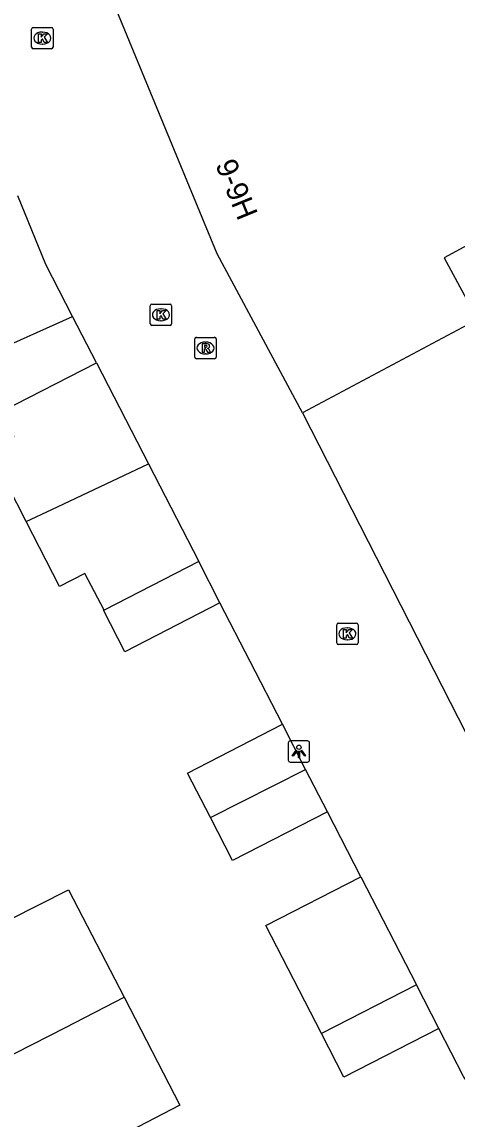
# Model space of a CAD drawing. Extents: x 160379 to 161131, y 383940 to 384849.
# Drawn here: x 161051.3 to 161071.7, y 384173.4 to 384224.8 of the extents above; entities that cross this region are included whole.
import ezdxf

# ---------------------------------------------------------------- set-up
doc = ezdxf.new("R2010")
doc.units = 0
for name, color, linetype in [('IMGEO_Kolk', 7, 'Continuous'), ('IMGEO_Lichtpunt', 7, 'Continuous'), ('IMGEO_Pand', 7, 'Continuous'), ('IMGEO_Pand_nummerreeks', 7, 'Continuous'), ('IMGEO_Rijbaan_lokaal_open', 7, 'Continuous'), ('IMGEO_Rioolput', 7, 'Continuous')]:
    doc.layers.add(name, color=color, linetype=linetype)

msp = doc.modelspace()

# ---------------------------------------------------------------- linework, layer by layer
at = {"layer": 'IMGEO_Kolk'}
for p, q in [((161051.802, 384223.634), (161051.802, 384224.486)), ((161051.877, 384224.56), (161052.729, 384224.56)), ((161052.29, 384224.34), (161052.315, 384224.34)), ((161052.803, 384224.486), (161052.803, 384223.634)), ((161052.313, 384223.78), (161052.288, 384223.78)), ((161052.729, 384223.56), (161051.877, 384223.56)), ((161057.352, 384210.673), (161057.352, 384211.525)), ((161057.427, 384211.599), (161058.279, 384211.599)), ((161057.84, 384211.379), (161057.865, 384211.379)), ((161058.353, 384211.525), (161058.353, 384210.673)), ((161057.863, 384210.819), (161057.838, 384210.819)), ((161058.279, 384210.599), (161057.427, 384210.599)), ((161066.078, 384195.728), (161066.078, 384196.58)), ((161066.153, 384196.654), (161067.005, 384196.654)), ((161066.566, 384196.434), (161066.591, 384196.434)), ((161067.079, 384196.58), (161067.079, 384195.728)), ((161067.005, 384195.654), (161066.153, 384195.654)), ((161066.589, 384195.874), (161066.564, 384195.874))]:
    msp.add_line(p, q, dxfattribs=at)
for points in [[(161051.802, 384223.634), (161051.802, 384224.486)], [(161051.877, 384224.56), (161052.729, 384224.56)], [(161052.123, 384224.26), (161052.246, 384224.26), (161052.246, 384224.109), (161052.376, 384224.26), (161052.54, 384224.26), (161052.394, 384224.109), (161052.547, 384223.86), (161052.395, 384223.86), (161052.31, 384224.024), (161052.246, 384223.957), (161052.246, 384223.86), (161052.123, 384223.86), (161052.123, 384224.26)], [(161052.803, 384224.486), (161052.803, 384223.634)], [(161052.729, 384223.56), (161051.877, 384223.56)], [(161057.352, 384210.673), (161057.352, 384211.525)], [(161057.427, 384211.599), (161058.279, 384211.599)], [(161057.673, 384211.299), (161057.796, 384211.299), (161057.796, 384211.148), (161057.926, 384211.299), (161058.09, 384211.299), (161057.944, 384211.148), (161058.097, 384210.899), (161057.945, 384210.899), (161057.86, 384211.063), (161057.796, 384210.996), (161057.796, 384210.899), (161057.673, 384210.899), (161057.673, 384211.299)], [(161058.353, 384211.525), (161058.353, 384210.673)], [(161058.279, 384210.599), (161057.427, 384210.599)], [(161066.078, 384195.728), (161066.078, 384196.58)], [(161066.153, 384196.654), (161067.005, 384196.654)], [(161067.079, 384196.58), (161067.079, 384195.728)], [(161066.399, 384196.354), (161066.522, 384196.354), (161066.522, 384196.203), (161066.652, 384196.354), (161066.816, 384196.354), (161066.67, 384196.203), (161066.823, 384195.954), (161066.671, 384195.954), (161066.586, 384196.118), (161066.522, 384196.051), (161066.522, 384195.954), (161066.399, 384195.954), (161066.399, 384196.354)], [(161067.005, 384195.654), (161066.153, 384195.654)]]:
    msp.add_lwpolyline(points, dxfattribs=at)
for centre, start, end in [((161051.879, 384224.484), 91.552, 178.448), ((161051.879, 384224.484), 91.552, 178.448), ((161052.727, 384224.484), 1.552, 88.448), ((161052.727, 384224.484), 1.552, 88.448), ((161051.879, 384223.636), 181.552, 268.448), ((161051.879, 384223.636), 181.552, 268.448), ((161052.727, 384223.636), 271.552, 358.448), ((161052.727, 384223.636), 271.552, 358.448), ((161057.429, 384211.523), 91.552, 178.448), ((161057.429, 384211.523), 91.552, 178.448), ((161058.277, 384211.523), 1.552, 88.448), ((161058.277, 384211.523), 1.552, 88.448), ((161057.429, 384210.675), 181.552, 268.448), ((161057.429, 384210.675), 181.552, 268.448), ((161058.277, 384210.675), 271.552, 358.448), ((161058.277, 384210.675), 271.552, 358.448), ((161066.155, 384196.578), 91.552, 178.448), ((161066.155, 384196.578), 91.552, 178.448), ((161067.003, 384196.578), 1.552, 88.448), ((161067.003, 384196.578), 1.552, 88.448), ((161066.155, 384195.73), 181.552, 268.448), ((161066.155, 384195.73), 181.552, 268.448), ((161067.003, 384195.73), 271.552, 358.448), ((161067.003, 384195.73), 271.552, 358.448)]:
    msp.add_arc(centre, 0.0765, start, end, dxfattribs=at)
for centre, major_axis, ratio, start_param, end_param in [((161052.289, 384224.06), (-0.387, 0.002), 0.722429, 4.712389, 7.853982), ((161052.314, 384224.06), (-0.39, 0.002), 0.717154, 1.570796, 4.712389), ((161057.839, 384211.099), (-0.387, 0.002), 0.722429, 4.712389, 7.853982), ((161057.864, 384211.099), (-0.39, 0.002), 0.717154, 1.570796, 4.712389), ((161066.565, 384196.154), (-0.387, 0.002), 0.722429, 4.712389, 7.853982), ((161066.59, 384196.154), (-0.39, 0.002), 0.717154, 1.570796, 4.712389)]:
    msp.add_ellipse(centre, major_axis=major_axis, ratio=ratio, start_param=start_param, end_param=end_param, dxfattribs=at)
at = {"layer": 'IMGEO_Lichtpunt'}
for p, q in [((161063.812, 384191.045), (161063.812, 384190.238)), ((161063.812, 384191.045), (161063.812, 384190.238)), ((161064.714, 384191.14), (161063.906, 384191.14)), ((161064.714, 384191.14), (161063.906, 384191.14)), ((161064.808, 384190.238), (161064.808, 384191.045)), ((161064.808, 384190.238), (161064.808, 384191.045)), ((161063.906, 384190.144), (161064.714, 384190.144)), ((161063.906, 384190.144), (161064.714, 384190.144))]:
    msp.add_line(p, q, dxfattribs=at)
for points in [[(161064.186, 384190.709), (161064.225, 384190.681), (161064.037, 384190.419), (161063.999, 384190.446), (161064.186, 384190.709)], [(161064.288, 384190.661), (161064.335, 384190.661), (161064.335, 384190.339), (161064.288, 384190.339), (161064.288, 384190.661)], [(161064.398, 384190.681), (161064.436, 384190.708), (161064.623, 384190.446), (161064.584, 384190.418), (161064.398, 384190.681)]]:
    msp.add_lwpolyline(points, dxfattribs=at)
msp.add_circle((161064.311, 384190.843), 0.0994, dxfattribs=at)
for centre, start, end in [((161063.906, 384191.045), 90, 180), ((161063.906, 384191.045), 90, 180), ((161064.714, 384191.045), 0, 90), ((161064.714, 384191.045), 0, 90), ((161063.906, 384190.238), 180, 270), ((161063.906, 384190.238), 180, 270), ((161064.714, 384190.238), 270, 0), ((161064.714, 384190.238), 270, 360)]:
    msp.add_arc(centre, 0.0946, start, end, dxfattribs=at)
at = {"layer": 'IMGEO_Pand'}
for points in [[(161064.484, 384206.503), (161060.482, 384213.957), (161055.573, 384225.891)], [(161092.79, 384225.533), (161071.113, 384213.774), (161072.662, 384210.882), (161064.484, 384206.503)], [(161050.386, 384206.566), (161049.149, 384208.972), (161053.719, 384211.019)], [(161054.834, 384208.847), (161053.719, 384211.019)], [(161050.386, 384206.566), (161054.834, 384208.847)], [(161054.834, 384208.847), (161057.265, 384204.118)], [(161051.541, 384201.417), (161049.806, 384204.794), (161050.985, 384205.4), (161050.386, 384206.566)], [(161051.541, 384201.417), (161052.742, 384201.984), (161057.265, 384204.118)], [(161057.265, 384204.118), (161059.619, 384199.539)], [(161055.2, 384197.27), (161054.287, 384198.978), (161053.106, 384198.372), (161051.541, 384201.417)], [(161059.619, 384199.539), (161055.2, 384197.27)], [(161060.614, 384197.603), (161059.619, 384199.539)], [(161060.614, 384197.603), (161056.169, 384195.318), (161055.172, 384197.256), (161055.2, 384197.27)], [(161060.165, 384187.543), (161059.09, 384189.635), (161063.536, 384191.92)], [(161064.622, 384189.807), (161063.536, 384191.92)], [(161060.165, 384187.543), (161064.622, 384189.807)], [(161065.642, 384187.823), (161064.622, 384189.807)], [(161065.642, 384187.823), (161061.196, 384185.537), (161060.165, 384187.543)], [(161065.362, 384177.435), (161062.759, 384182.498), (161067.212, 384184.768)], [(161067.212, 384184.768), (161069.813, 384179.708)], [(161050.776, 384182.773), (161053.527, 384184.17), (161056.13, 384179.129)], [(161069.813, 384179.708), (161065.362, 384177.435)], [(161070.859, 384177.673), (161069.813, 384179.708)], [(161045.627, 384173.765), (161053.386, 384177.72), (161056.13, 384179.129)], [(161056.13, 384179.129), (161058.741, 384174.073), (161056.001, 384172.656)], [(161070.859, 384177.673), (161066.414, 384175.388), (161065.362, 384177.435)]]:
    msp.add_lwpolyline(points, dxfattribs=at)
at = {"layer": 'IMGEO_Rijbaan_lokaal_open'}
for points in [[(161053.719, 384211.019), (161052.471, 384213.451), (161051.156, 384216.672)], [(161064.484, 384206.503), (161078.678, 384178.668), (161072.089, 384175.281), (161072.015, 384175.425), (161070.859, 384177.673)], [(161063.536, 384191.92), (161062.026, 384194.857), (161060.614, 384197.603)], [(161067.212, 384184.768), (161065.642, 384187.823)]]:
    msp.add_lwpolyline(points, dxfattribs=at)
at = {"layer": 'IMGEO_Rioolput'}
for p, q in [((161059.438, 384209.117), (161059.438, 384209.969)), ((161059.513, 384210.043), (161060.365, 384210.043)), ((161059.926, 384209.823), (161059.951, 384209.823)), ((161060.439, 384209.969), (161060.439, 384209.117)), ((161059.949, 384209.263), (161059.924, 384209.263)), ((161060.365, 384209.043), (161059.513, 384209.043))]:
    msp.add_line(p, q, dxfattribs=at)
for points in [[(161059.438, 384209.117), (161059.438, 384209.969)], [(161059.513, 384210.043), (161060.365, 384210.043)], [(161060.439, 384209.969), (161060.439, 384209.117)], [(161060.027, 384209.741), (161059.775, 384209.743), (161059.775, 384209.343)], [(161059.775, 384209.343), (161059.899, 384209.343), (161059.899, 384209.505), (161059.91, 384209.505)], [(161059.953, 384209.662), (161059.899, 384209.662), (161059.899, 384209.581)], [(161059.899, 384209.581), (161059.951, 384209.581)], [(161059.957, 384209.476), (161060.028, 384209.343), (161060.168, 384209.343), (161060.103, 384209.469)], [(161060.365, 384209.043), (161059.513, 384209.043)]]:
    msp.add_lwpolyline(points, dxfattribs=at)
for centre, radius, start, end in [((161059.515, 384209.967), 0.0765, 91.552, 178.448), ((161059.515, 384209.967), 0.0765, 91.552, 178.448), ((161060.363, 384209.967), 0.0765, 1.552, 88.448), ((161060.363, 384209.967), 0.0765, 1.552, 88.448), ((161059.909, 384209.452), 0.0533, 26.0293, 88.6989), ((161059.935, 384209.77), 0.19, 274.7715, 282.9687), ((161059.959, 384209.566), 0.0964, 77.0061, 93.1865), ((161059.973, 384209.623), 0.0378, 276.6634, 79.6772), ((161060.026, 384209.631), 0.109, 350.3612, 89.416), ((161060.024, 384209.631), 0.112, 277.5842, 350.9817), ((161060.008, 384209.416), 0.108, 29.5134, 73.7905), ((161059.515, 384209.119), 0.0765, 181.552, 268.448), ((161059.515, 384209.119), 0.0765, 181.552, 268.448), ((161060.363, 384209.119), 0.0765, 271.552, 358.448), ((161060.363, 384209.119), 0.0765, 271.552, 358.448)]:
    msp.add_arc(centre, radius, start, end, dxfattribs=at)
for centre, major_axis, ratio, start_param, end_param in [((161059.925, 384209.543), (-0.387, 0.002), 0.722429, 4.712389, 7.853982), ((161059.95, 384209.543), (-0.39, 0.002), 0.717154, 1.570796, 4.712389)]:
    msp.add_ellipse(centre, major_axis=major_axis, ratio=ratio, start_param=start_param, end_param=end_param, dxfattribs=at)

# ---------------------------------------------------------------- texts
at = {"layer": 'IMGEO_Pand_nummerreeks'}
msp.add_text('9-9H', height=1, rotation=292.3509, dxfattribs=at).set_placement((161060.386, 384218.132))

doc.saveas('drawing.dxf')
